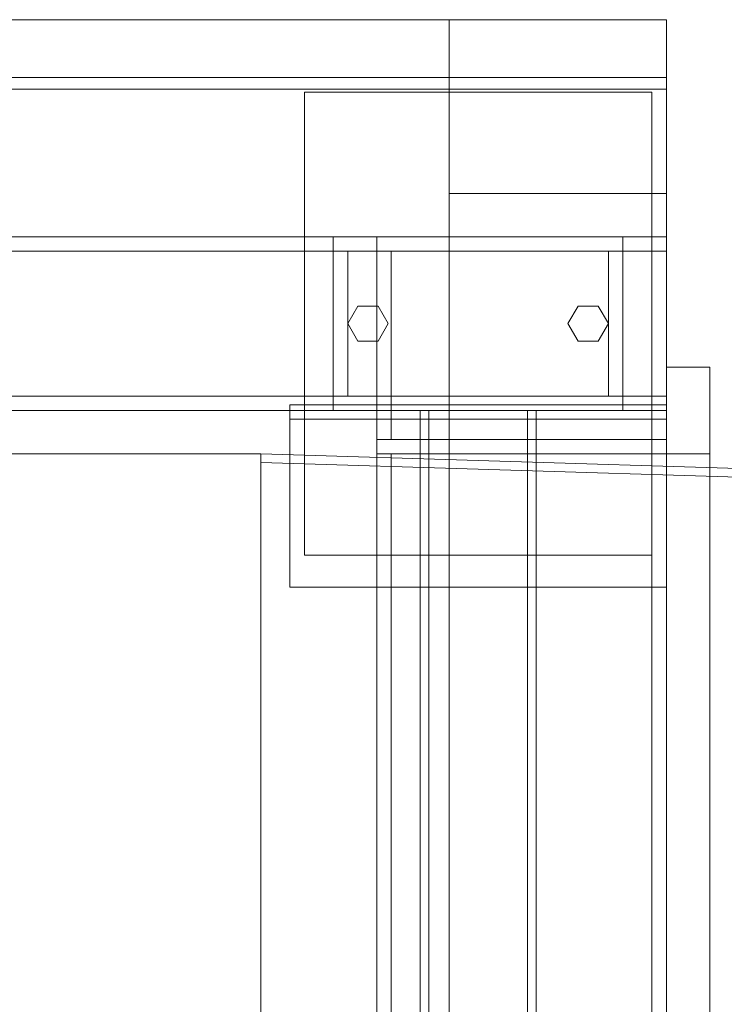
# Model space of a CAD drawing. Header units: millimetres. Extents: x -4395 to 65662, y -65530 to 6847.
# Tile 971 of 1034: x 60238 to 60481, y -16940 to -16600. Entities that reach past the tile are written whole.
import ezdxf

# ---------------------------------------------------------------- set-up
doc = ezdxf.new("R2010")
doc.units = ezdxf.units.MM
doc.layers.add('superior_secador', color=7, linetype='Continuous', lineweight=0)

msp = doc.modelspace()

# ---------------------------------------------------------------- linework, layer by layer
at = {"layer": 'superior_secador'}
for p, q in [((40461.134, -16600), (60461.134, -16600)), ((59461.134, -16600), (60461.134, -16600)), ((60211.134, -16600), (60461.134, -16600)), ((60386.134, -19400), (60386.134, -16600)), ((60386.134, -16600), (60461.134, -16600)), ((60386.134, -16750), (60386.134, -16600)), ((60386.134, -16660), (60386.134, -16600)), ((60461.134, -16600), (60461.134, -16675)), ((60461.134, -16600), (60461.134, -16624)), ((60461.134, -16600), (60461.134, -16620)), ((60461.134, -16600), (60461.134, -19400)), ((60461.134, -16600), (60461.134, -16750)), ((60461.134, -16600), (60461.134, -16660)), ((60461.134, -16620), (40461.134, -16620)), ((60461.134, -16624), (40461.134, -16624)), ((60336.134, -16785), (60336.134, -16625)), ((60336.134, -16625), (60456.134, -16625)), ((60456.134, -16625), (60456.134, -16785)), ((60461.134, -16660), (60386.134, -16660)), ((40461.134, -16675), (60461.134, -16675)), ((60461.134, -16675), (59461.134, -16675)), ((60346.134, -16680), (60346.134, -16675)), ((60346.134, -16675), (60446.134, -16675)), ((60361.134, -16680), (60361.134, -16675)), ((60361.134, -16675), (60461.134, -16675)), ((60446.134, -16675), (60446.134, -16680)), ((60461.134, -16675), (60461.134, -16735)), ((60461.134, -16675), (60461.134, -16680)), ((60461.134, -16680), (40461.134, -16680)), ((60446.134, -16680), (60346.134, -16680)), ((60346.134, -16730), (60346.134, -16680)), ((60346.134, -16680), (60351.134, -16680)), ((60351.134, -16680), (60351.134, -16730)), ((60461.134, -16680), (60361.134, -16680)), ((60361.134, -16745), (60361.134, -16680)), ((60361.134, -16680), (60366.134, -16680)), ((60366.134, -16680), (60366.134, -16745)), ((60441.134, -16730), (60441.134, -16680)), ((60441.134, -16680), (60446.134, -16680)), ((60446.134, -16680), (60446.134, -16730)), ((60456.134, -16745), (60456.134, -16680)), ((60456.134, -16680), (60461.134, -16680)), ((60461.134, -16680), (60461.134, -16745)), ((60351.134, -16705), (60354.634, -16698.938)), ((60354.634, -16698.938), (60361.634, -16698.938)), ((60361.634, -16698.938), (60365.134, -16705)), ((60427.134, -16705), (60430.634, -16698.938)), ((60430.634, -16698.938), (60437.634, -16698.938)), ((60437.634, -16698.938), (60441.134, -16705)), ((60354.634, -16711.062), (60351.134, -16705)), ((60365.134, -16705), (60361.634, -16711.062)), ((60430.634, -16711.062), (60427.134, -16705)), ((60441.134, -16705), (60437.634, -16711.062)), ((60361.634, -16711.062), (60354.634, -16711.062)), ((60437.634, -16711.062), (60430.634, -16711.062)), ((60461.134, -16750), (60461.134, -16720)), ((60461.134, -16720), (60476.134, -16720)), ((60476.134, -16720), (60476.134, -16750)), ((40461.134, -16730), (60461.134, -16730)), ((60346.134, -16735), (60346.134, -16730)), ((60346.134, -16730), (60446.134, -16730)), ((60351.134, -16730), (60346.134, -16730)), ((60446.134, -16730), (60441.134, -16730)), ((60446.134, -16730), (60446.134, -16735)), ((60461.134, -16730), (60461.134, -16735)), ((60331.134, -16738), (60331.134, -16733)), ((60331.134, -16733), (60461.134, -16733)), ((60331.134, -16796), (60331.134, -16733)), ((60461.134, -16733), (60461.134, -16738)), ((60461.134, -16733), (60461.134, -16796)), ((60461.134, -16735), (40461.134, -16735)), ((60446.134, -16735), (60346.134, -16735)), ((60376.134, -19265), (60376.134, -16735)), ((60376.134, -16735), (60416.134, -16735)), ((60376.134, -16735), (60379.134, -16735)), ((60379.134, -16735), (60379.134, -19265)), ((60413.134, -19265), (60413.134, -16735)), ((60413.134, -16735), (60416.134, -16735)), ((60416.134, -16735), (60416.134, -19265)), ((60461.134, -16738), (60331.134, -16738)), ((60361.134, -16750), (60361.134, -16745)), ((60361.134, -16745), (60461.134, -16745)), ((60366.134, -16745), (60361.134, -16745)), ((60461.134, -16745), (60456.134, -16745)), ((60461.134, -16745), (60461.134, -16750)), ((60321.134, -16750), (60071.134, -16750)), ((60321.134, -19250), (60321.134, -16750)), ((60486.134, -16755), (60321.134, -16750)), ((60321.134, -16750), (60321.134, -16753)), ((60361.134, -19250), (60361.134, -16750)), ((60361.134, -16750), (60461.134, -16750)), ((60361.134, -16750), (60366.134, -16750)), ((60366.134, -16750), (60366.134, -19250)), ((60461.134, -16750), (60386.134, -16750)), ((60456.134, -19250), (60456.134, -16750)), ((60456.134, -16750), (60461.134, -16750)), ((60461.134, -16750), (60461.134, -19250)), ((60461.134, -16750), (60476.134, -16750)), ((60476.134, -16750), (60476.134, -19250)), ((60321.134, -16753), (60486.134, -16758)), ((60456.134, -16785), (60336.134, -16785)), ((60461.134, -16796), (60331.134, -16796))]:
    msp.add_line(p, q, dxfattribs=at)

doc.saveas('drawing.dxf')
